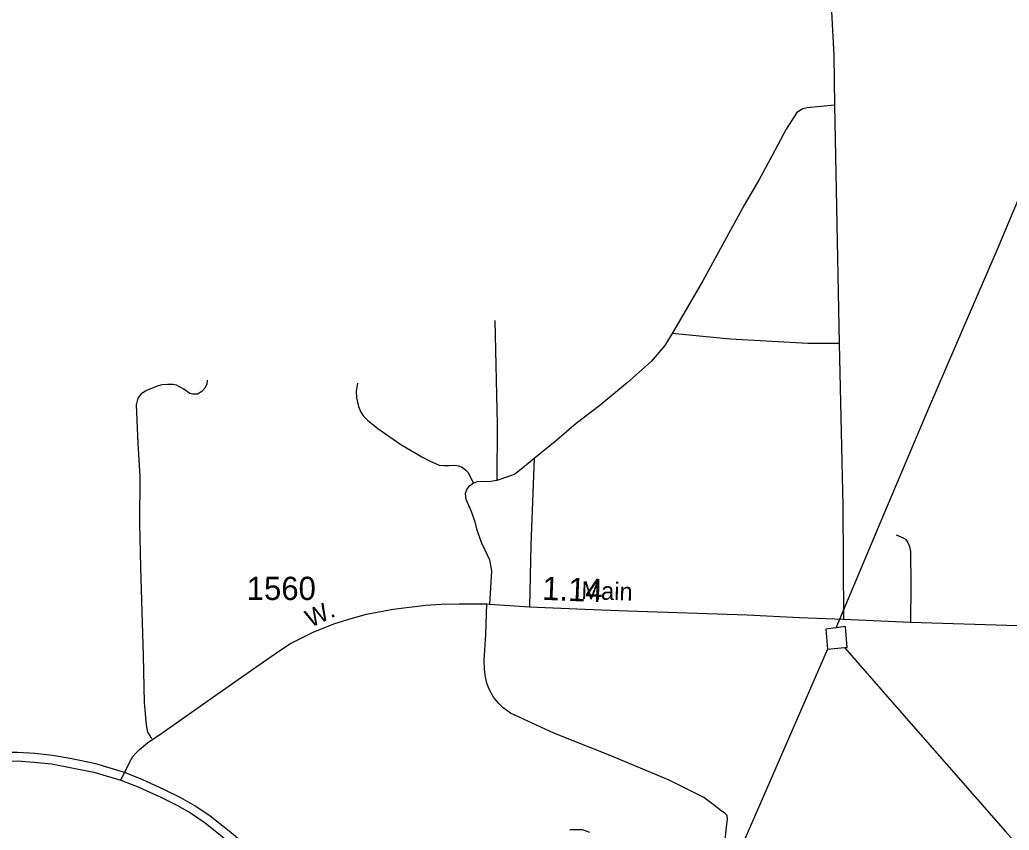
# Model space of a CAD drawing. Extents: x 2220236 to 2384410, y 720751 to 894131.
# Drawn here: x 2361419 to 2366740, y 839260 to 843617 of the extents above; entities that cross this region are included whole.
import ezdxf

# ---------------------------------------------------------------- set-up
doc = ezdxf.new("R2010")
doc.units = 0
doc.layers.add('Default', color=7, linetype='Continuous')

msp = doc.modelspace()

# ---------------------------------------------------------------- linework, layer by layer
at = {"layer": 'Default'}
for p, q in [((2365800.2, 843156.8), (2365825.6, 841875.4)), ((2365763.5, 840233.1), (2365855.2, 840242.3))]:
    msp.add_line(p, q, dxfattribs=at)
for points in [[(2365810, 840347.7), (2366066.6, 840956.7), (2366307.7, 841529.4), (2366498.2, 841969.4), (2366677.2, 842383.5), (2366860.1, 842819.5), (2367087.8, 843338.1), (2367379.6, 844005.3), (2367488.4, 844266.7), (2367577.6, 844497.6), (2367672.6, 844742.6), (2367915.2, 845357.4), (2368089.8, 845803.3), (2368252.8, 846217.2), (2368413.6, 846634.9), (2368588.1, 847088.9), (2368718.3, 847412.4), (2368900.2, 847912.4), (2369109.3, 848474.8), (2369270.3, 848902.6), (2369355.6, 849121.6), (2369473.7, 849436.7)], [(2365943.9, 844687.9), (2365862.4, 844635), (2365826.9, 844602.5), (2365783.8, 844532.1), (2365756.5, 844465.8), (2365750.9, 844435.7), (2365749.5, 844385.7), (2365751, 844265.9), (2365776.2, 843832.3), (2365797, 843424.6), (2365800.2, 843156.8)], [(2365800.2, 843156.8), (2365654.5, 843143), (2365630.5, 843138.6), (2365598.9, 843118.3), (2365539.9, 843027.7), (2365465.7, 842886.8), (2365393.3, 842754), (2365314.9, 842619.1), (2365091.9, 842212.4), (2364927.3, 841930.5)], [(2363973.6, 841999.4), (2363985.5, 841441.4), (2363985, 841139.5)], [(2364927.3, 841930.5), (2364888.1, 841866.1), (2364815.1, 841779.3), (2364686.4, 841665.8), (2364538, 841542.1), (2364411.3, 841446.6), (2364306.3, 841357.3), (2364184.7, 841257.2)], [(2365825.6, 841875.4), (2365657.7, 841875.4), (2365239.5, 841900.3), (2364927.3, 841930.5)], [(2365825.6, 841875.4), (2365846, 841003.9), (2365849.2, 840394.2)], [(2362427.1, 841678.6), (2362425.3, 841658.6), (2362413.6, 841636.5), (2362397.7, 841618.4), (2362373.9, 841604), (2362347.9, 841603.8), (2362334, 841607.6), (2362301.6, 841631.1), (2362261.5, 841652.7), (2362243.3, 841656.5), (2362213.3, 841656.1), (2362183.4, 841653.7), (2362163.6, 841649.5), (2362103.7, 841624.8), (2362072.1, 841606.5), (2362054.3, 841582.2), (2362044.7, 841546.2), (2362053.2, 841340.2), (2362063.4, 841162.6), (2362062.3, 840910.6), (2362067.3, 840672.7), (2362083, 840198.9), (2362088, 839945.2), (2362097.4, 839825.5), (2362105.1, 839786.7), (2362126.1, 839751.8)], [(2363234.9, 841662.5), (2363227.4, 841620.3), (2363229.9, 841584.4), (2363240.6, 841538.4), (2363252.9, 841506.7), (2363267.2, 841484.9), (2363289.3, 841463.2), (2363343.9, 841419.8), (2363468.9, 841333.3), (2363581.7, 841266.6), (2363622, 841245.1), (2363674.1, 841221.8), (2363700.2, 841220.1), (2363728.2, 841220.4), (2363758.1, 841222.8), (2363778.1, 841219.1), (2363798.2, 841211.3), (2363818.5, 841195.5), (2363828.6, 841183.7), (2363859.3, 841126.1)], [(2364184.7, 841257.2), (2364122.2, 841205.1), (2364080.6, 841174.6), (2364052.7, 841162.3), (2363985, 841139.5)], [(2364184.7, 841257.2), (2364167.6, 840794.5), (2364160.6, 840459.8)], [(2363859.3, 841126.1), (2363831.5, 841105.8), (2363823.6, 841093.7), (2363814, 841069.5), (2363818.2, 841039.6), (2363847.1, 840974), (2363865.8, 840918.1), (2363874.2, 840880.2), (2363900.7, 840808.4), (2363919.3, 840766.5), (2363945.7, 840713.7), (2363955, 840651.6), (2363945, 840475.3)], [(2363985, 841139.5), (2363941.1, 841133.1), (2363901.2, 841134.4), (2363879.1, 841132.3), (2363859.3, 841126.1)], [(2366131.9, 840847.5), (2366170, 840831.8), (2366182.1, 840823.9), (2366194.5, 840806.2), (2366204.6, 840784.2), (2366209, 840758.4), (2366211.1, 840576.4), (2366208.9, 840377.5)], [(2361981.2, 839570.5), (2361999.6, 839603.5), (2362012.6, 839630.8), (2362026.8, 839655.3), (2362041.9, 839674.5), (2362062.7, 839693.7), (2362105.3, 839728.8), (2362183, 839780.6), (2362437, 839961.1), (2362683.6, 840132.7), (2362793.9, 840209.1), (2362871.8, 840261.8), (2363000.6, 840325.5), (2363112.3, 840370.5), (2363200.8, 840398.5), (2363283, 840420.2), (2363427.3, 840448.2), (2363601.3, 840469.1), (2363685.1, 840474.1), (2363781, 840477.2), (2363930, 840475.9), (2363945, 840475.3), (2364160.6, 840459.8), (2364457.9, 840448.6), (2364687.2, 840438.5), (2365331.3, 840417.5), (2365612.5, 840403.5), (2365849.2, 840394.2), (2366208.9, 840377.5), (2366785.6, 840359.4)], [(2361981.2, 839570.5), (2361999.6, 839603.5), (2362012.6, 839630.8), (2362026.8, 839655.3), (2362041.9, 839674.5), (2362062.7, 839693.7), (2362105.3, 839728.8), (2362183, 839780.6), (2362437, 839961.1), (2362683.6, 840132.7), (2362793.9, 840209.1), (2362871.8, 840261.8), (2363000.6, 840325.5), (2363112.3, 840370.5), (2363200.8, 840398.5), (2363283, 840420.2), (2363427.3, 840448.2), (2363601.3, 840469.1), (2363685.1, 840474.1), (2363781, 840477.2), (2363930, 840475.9), (2363945, 840475.3), (2364160.6, 840459.8), (2364457.9, 840448.6), (2364687.2, 840438.5), (2365331.3, 840417.5), (2365612.5, 840403.5), (2365849.2, 840394.2), (2366208.9, 840377.5), (2366785.6, 840359.4)], [(2365212.8, 839205), (2365217.7, 839261), (2365225, 839319.4), (2365222.5, 839338.8), (2365210.4, 839351), (2365190.9, 839363.2), (2365154.4, 839392.4), (2365098.5, 839436.2), (2365047.4, 839460.5), (2364911.3, 839528.6), (2364593.5, 839661.6), (2364291.1, 839781.7), (2364057.7, 839888.8), (2364018.8, 839917.1), (2363992.8, 839943.1), (2363966.9, 839973.9), (2363942.6, 840017.7), (2363931.2, 840050.2), (2363923.1, 840084.2), (2363918.3, 840123.2), (2363916.6, 840173.5), (2363924.8, 840309.7), (2363930, 840475.9)], [(2365810, 840347.7), (2365754.1, 840341), (2365763.5, 840233.1)], [(2365855.2, 840242.3), (2365869.1, 840242.5), (2365860, 840354.3), (2365810, 840347.7)], [(2365763.5, 840233.1), (2365387.9, 839373), (2365175.7, 838884.5), (2364938.2, 838357.8), (2364607, 837628.1), (2364180.7, 836673.2), (2363958.7, 836166.7), (2363737, 835648.3), (2363507.5, 835115.6), (2363260.7, 834528.9), (2363046.8, 834030.5), (2362542.8, 832870.8), (2362323.1, 832356.4), (2362132.5, 831914.2)], [(2365855.2, 840242.3), (2366110.7, 839947.4), (2366720.8, 839253), (2367199.2, 838714.9), (2367505.2, 838374.7), (2367811.3, 838018.4), (2368034.6, 837751.2), (2368362.9, 837375.3), (2368648.7, 837044.8), (2368914.1, 836740.9)], [(2361981.2, 839570.5), (2361828.2, 839616), (2361690.3, 839645.8), (2361594.4, 839661.6), (2361500.2, 839671), (2361406, 839677.3), (2361272.9, 839677.3), (2361127.4, 839672.6), (2361000.9, 839658.5), (2360816.3, 839639.9), (2360576.1, 839615.1), (2360418.3, 839604.2), (2360294.9, 839596.5), (2360173.3, 839596.5), (2360076.4, 839599.6), (2359996.2, 839605.3), (2359761.9, 839619.8), (2359364.5, 839649.3), (2358976.6, 839680.3), (2358621.1, 839703.6), (2357762.7, 839767.4), (2357495.3, 839786.7), (2357177.1, 839810)], [(2361981.2, 839570.5), (2361828.2, 839616), (2361690.3, 839645.8), (2361594.4, 839661.6), (2361500.2, 839671), (2361406, 839677.3), (2361272.9, 839677.3), (2361127.4, 839672.6), (2361000.9, 839658.5), (2360816.3, 839639.9), (2360576.1, 839615.1), (2360418.3, 839604.2), (2360294.9, 839596.5), (2360173.3, 839596.5), (2360076.4, 839599.6), (2359996.2, 839605.3), (2359761.9, 839619.8), (2359364.5, 839649.3), (2358976.6, 839680.3), (2358621.1, 839703.6), (2357762.7, 839767.4), (2357495.3, 839786.7), (2357177.1, 839810)], [(2357174.2, 839765), (2359761, 839574.6), (2359996.8, 839560), (2360296.3, 839551.4), (2360580, 839570.1), (2361130.6, 839627.5), (2361404.5, 839632.2), (2361496.4, 839626), (2361588.5, 839616.8), (2361817.1, 839572.3), (2361962.6, 839529.4)], [(2357174.2, 839765), (2359761, 839574.6), (2359996.8, 839560), (2360296.3, 839551.4), (2360580, 839570.1), (2361130.6, 839627.5), (2361404.5, 839632.2), (2361496.4, 839626), (2361588.5, 839616.8), (2361817.1, 839572.3), (2361962.6, 839529.4)], [(2361962.6, 839529.4), (2361981.2, 839570.5)], [(2361962.6, 839529.4), (2361981.2, 839570.5)], [(2361962.6, 839529.4), (2362058.2, 839490.4), (2362176.9, 839436.4), (2362262.9, 839393.3), (2362336.1, 839352.1), (2362415.4, 839298.8), (2362516.8, 839218.8), (2362618.4, 839132.6), (2362741.8, 839013.7), (2362979.1, 838771.6), (2363433.1, 838315.9), (2363870, 837875.6), (2364163.3, 837583.7), (2364517.1, 837228.1), (2364728.3, 837015.2), (2364938.9, 836813.9), (2364999.1, 836744.8)], [(2361962.6, 839529.4), (2362058.2, 839490.4), (2362176.9, 839436.4), (2362262.9, 839393.3), (2362336.1, 839352.1), (2362415.4, 839298.8), (2362516.8, 839218.8), (2362618.4, 839132.6), (2362741.8, 839013.7), (2362979.1, 838771.6), (2363433.1, 838315.9), (2363870, 837875.6), (2364163.3, 837583.7), (2364517.1, 837228.1), (2364728.3, 837015.2), (2364938.9, 836813.9), (2364999.1, 836744.8)], [(2365047.6, 836757.8), (2364971.5, 836845), (2364759.9, 837047.4), (2364549.1, 837259.9), (2364195.2, 837615.6), (2363901.9, 837907.5), (2363465.1, 838347.7), (2363011.2, 838803.3), (2362773.6, 839045.7), (2362648.7, 839166), (2362545.4, 839253.7), (2362442, 839335.2), (2362359.8, 839390.5), (2362284.1, 839433.2), (2362196.3, 839477.1), (2362076, 839531.8), (2361981.2, 839570.5)], [(2365047.6, 836757.8), (2364971.5, 836845), (2364759.9, 837047.4), (2364549.1, 837259.9), (2364195.2, 837615.6), (2363901.9, 837907.5), (2363465.1, 838347.7), (2363011.2, 838803.3), (2362773.6, 839045.7), (2362648.7, 839166), (2362545.4, 839253.7), (2362442, 839335.2), (2362359.8, 839390.5), (2362284.1, 839433.2), (2362196.3, 839477.1), (2362076, 839531.8), (2361981.2, 839570.5)], [(2364377.5, 839263.4), (2364443.1, 839263.4), (2364483.3, 839248.8)]]:
    msp.add_lwpolyline(points, dxfattribs=at)

# ---------------------------------------------------------------- texts
msp.add_text('1560', height=125, dxfattribs=at).set_placement((2362639.2, 840497.2))
for s, height, rotation, p in [('1.14', 125, 357.5973, (2364226.7, 840498.5)), ('Main', 95, 358.0617, (2364438.1, 840502.9)), ('W.', 95, 24.4042, (2362981.8, 840347.8))]:
    msp.add_text(s, height=height, rotation=rotation, dxfattribs=at).set_placement(p)

doc.saveas('drawing.dxf')
